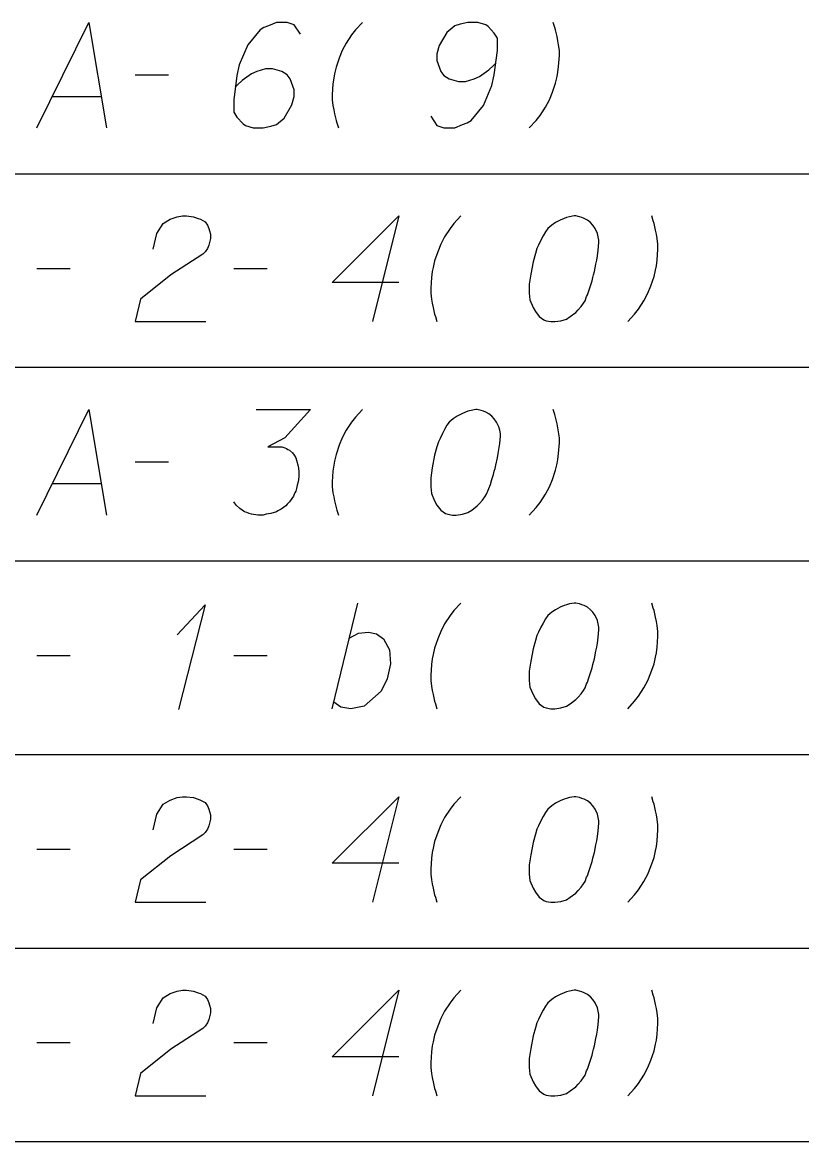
# Model space of a CAD drawing. Extents: x 2074207 to 2076812, y 516372 to 523312.
# Drawn here: x 2076453.5 to 2076488.9, y 519619.2 to 519670.1 of the extents above; entities that cross this region are included whole.
import ezdxf

# ---------------------------------------------------------------- set-up
doc = ezdxf.new("R2010")
doc.units = 0
for name, color, linetype in [('Prop DirtTable_ Soil Test Results - Outline (Major)', 7, 'Continuous'), ('Prop DirtTable_ Soil Test Results - Outline (Minor)', 7, 'Continuous'), ('Prop DirtTable_ Soil Test Results - Tx (Sample Data)', 7, 'Continuous')]:
    doc.layers.add(name, color=color, linetype=linetype)

msp = doc.modelspace()

# ---------------------------------------------------------------- linework, layer by layer
at = {"layer": 'Prop DirtTable_ Soil Test Results - Outline (Major)'}
msp.add_line((2076260.609, 519619.21), (2076811.903, 519619.21), dxfattribs=at)
at = {"layer": 'Prop DirtTable_ Soil Test Results - Outline (Minor)'}
for p, q in [((2076260.609, 519663.21), (2076811.903, 519663.21)), ((2076260.609, 519663.21), (2076811.903, 519663.21)), ((2076260.609, 519654.41), (2076811.903, 519654.41)), ((2076260.609, 519654.41), (2076811.903, 519654.41)), ((2076260.609, 519645.61), (2076811.903, 519645.61)), ((2076260.609, 519645.61), (2076811.903, 519645.61)), ((2076260.609, 519636.81), (2076811.903, 519636.81)), ((2076260.609, 519636.81), (2076811.903, 519636.81)), ((2076260.609, 519628.01), (2076811.903, 519628.01)), ((2076260.609, 519628.01), (2076811.903, 519628.01)), ((2076260.609, 519619.21), (2076811.903, 519619.21))]:
    msp.add_line(p, q, dxfattribs=at)
at = {"layer": 'Prop DirtTable_ Soil Test Results - Tx (Sample Data)'}
for points in [[(2076454.156, 519665.291), (2076456.519, 519670.091), (2076457.33, 519665.291)], [(2076466.149, 519669.562), (2076465.867, 519669.978), (2076465.55, 519670.091), (2076465.056, 519670.091), (2076464.703, 519669.94), (2076464.491, 519669.864), (2076464.315, 519669.751), (2076463.751, 519669.07), (2076463.363, 519668.163), (2076463.257, 519667.672), (2076463.116, 519666.576), (2076463.116, 519666.009), (2076463.257, 519665.782), (2076463.539, 519665.48), (2076463.645, 519665.404), (2076463.998, 519665.291), (2076464.456, 519665.291), (2076464.809, 519665.367), (2076465.056, 519665.442), (2076465.409, 519665.744), (2076465.761, 519666.349), (2076465.867, 519666.727), (2076465.867, 519667.03), (2076465.691, 519667.521), (2076465.55, 519667.71), (2076465.303, 519667.861), (2076464.879, 519667.974), (2076464.562, 519667.974), (2076464.174, 519667.861), (2076463.927, 519667.748), (2076463.504, 519667.445), (2076463.292, 519667.256), (2076463.186, 519667.143)], [(2076468.971, 519670.091), (2076468.654, 519669.751), (2076468.478, 519669.524), (2076468.231, 519669.146), (2076468.054, 519668.806), (2076467.913, 519668.466), (2076467.772, 519668.05), (2076467.701, 519667.748), (2076467.666, 519667.559), (2076467.631, 519667.294), (2076467.596, 519666.803), (2076467.596, 519666.576), (2076467.631, 519666.311), (2076467.666, 519666.122), (2076467.701, 519665.933), (2076467.772, 519665.631), (2076467.807, 519665.518), (2076467.878, 519665.291)], [(2076472.076, 519665.82), (2076472.358, 519665.404), (2076472.675, 519665.291), (2076473.169, 519665.291), (2076473.522, 519665.442), (2076473.734, 519665.518), (2076473.91, 519665.631), (2076474.474, 519666.311), (2076474.862, 519667.218), (2076474.968, 519667.71), (2076475.109, 519668.806), (2076475.109, 519669.373), (2076474.968, 519669.6), (2076474.686, 519669.902), (2076474.58, 519669.978), (2076474.227, 519670.091), (2076473.769, 519670.091), (2076473.416, 519670.015), (2076473.169, 519669.94), (2076472.816, 519669.637), (2076472.464, 519669.033), (2076472.358, 519668.655), (2076472.358, 519668.352), (2076472.534, 519667.861), (2076472.675, 519667.672), (2076472.922, 519667.521), (2076473.346, 519667.407), (2076473.663, 519667.407), (2076474.051, 519667.521), (2076474.298, 519667.634), (2076474.721, 519667.937), (2076474.933, 519668.126), (2076475.039, 519668.239)], [(2076476.556, 519665.291), (2076476.873, 519665.631), (2076477.049, 519665.858), (2076477.296, 519666.236), (2076477.473, 519666.576), (2076477.614, 519666.916), (2076477.755, 519667.332), (2076477.826, 519667.634), (2076477.861, 519667.823), (2076477.896, 519668.088), (2076477.931, 519668.579), (2076477.931, 519668.806), (2076477.896, 519669.07), (2076477.861, 519669.259), (2076477.826, 519669.448), (2076477.755, 519669.751), (2076477.72, 519669.864), (2076477.649, 519670.091)], [(2076458.636, 519667.71), (2076460.152, 519667.71)], [(2076454.861, 519666.727), (2076457.083, 519666.727)], [(2076459.447, 519659.779), (2076459.623, 519660.497), (2076459.906, 519660.951), (2076460.223, 519661.14), (2076460.54, 519661.253), (2076460.787, 519661.291), (2076460.964, 519661.291), (2076461.281, 519661.253), (2076461.493, 519661.178), (2076461.599, 519661.14), (2076461.81, 519661.026), (2076461.916, 519660.875), (2076461.987, 519660.724), (2076462.022, 519660.611), (2076462.057, 519660.459), (2076462.057, 519660.27), (2076462.022, 519660.081), (2076461.987, 519659.968), (2076461.916, 519659.817), (2076461.81, 519659.666), (2076461.705, 519659.552), (2076460.258, 519658.607), (2076458.883, 519657.511), (2076458.636, 519656.491), (2076461.846, 519656.491)], [(2076470.629, 519658.267), (2076467.596, 519658.267), (2076470.629, 519661.291), (2076469.43, 519656.491)], [(2076473.451, 519661.291), (2076473.134, 519660.951), (2076472.958, 519660.724), (2076472.711, 519660.346), (2076472.534, 519660.006), (2076472.393, 519659.666), (2076472.252, 519659.25), (2076472.181, 519658.948), (2076472.146, 519658.759), (2076472.111, 519658.494), (2076472.076, 519658.003), (2076472.076, 519657.776), (2076472.111, 519657.511), (2076472.146, 519657.322), (2076472.181, 519657.133), (2076472.252, 519656.831), (2076472.287, 519656.718), (2076472.358, 519656.491)], [(2076478.672, 519661.291), (2076478.602, 519661.291), (2076478.39, 519661.253), (2076478.249, 519661.215), (2076478.143, 519661.178), (2076477.967, 519661.102), (2076477.755, 519660.989), (2076477.579, 519660.875), (2076477.402, 519660.724), (2076477.296, 519660.573), (2076477.191, 519660.384), (2076477.085, 519660.195), (2076476.979, 519659.968), (2076476.908, 519659.817), (2076476.838, 519659.59), (2076476.732, 519659.212), (2076476.626, 519658.645), (2076476.556, 519658.192), (2076476.556, 519657.776), (2076476.591, 519657.474), (2076476.732, 519657.133), (2076476.838, 519656.944), (2076477.014, 519656.718), (2076477.226, 519656.567), (2076477.332, 519656.529), (2076477.543, 519656.491), (2076477.72, 519656.491), (2076478.002, 519656.529), (2076478.249, 519656.604), (2076478.425, 519656.718), (2076478.672, 519656.907), (2076478.778, 519657.02), (2076478.919, 519657.171), (2076479.025, 519657.322), (2076479.095, 519657.436), (2076479.166, 519657.625), (2076479.201, 519657.7), (2076479.272, 519657.889), (2076479.342, 519658.116), (2076479.413, 519658.343), (2076479.448, 519658.494), (2076479.483, 519658.607), (2076479.519, 519658.759), (2076479.589, 519659.099), (2076479.625, 519659.288), (2076479.66, 519659.477), (2076479.695, 519659.741), (2076479.73, 519660.081), (2076479.73, 519660.195), (2076479.695, 519660.346), (2076479.66, 519660.497), (2076479.554, 519660.724), (2076479.448, 519660.875), (2076479.342, 519660.989), (2076479.201, 519661.102), (2076479.06, 519661.178), (2076478.954, 519661.215), (2076478.849, 519661.253), (2076478.672, 519661.291)], [(2076481.036, 519656.491), (2076481.353, 519656.831), (2076481.529, 519657.058), (2076481.776, 519657.436), (2076481.953, 519657.776), (2076482.094, 519658.116), (2076482.235, 519658.532), (2076482.306, 519658.834), (2076482.341, 519659.023), (2076482.376, 519659.288), (2076482.411, 519659.779), (2076482.411, 519660.006), (2076482.376, 519660.27), (2076482.341, 519660.459), (2076482.306, 519660.648), (2076482.235, 519660.951), (2076482.2, 519661.064), (2076482.129, 519661.291)], [(2076454.156, 519658.91), (2076455.672, 519658.91)], [(2076463.116, 519658.91), (2076464.632, 519658.91)], [(2076454.156, 519647.691), (2076456.519, 519652.491), (2076457.33, 519647.691)], [(2076464.139, 519652.491), (2076466.608, 519652.491), (2076465.444, 519651.206), (2076464.668, 519650.79), (2076465.303, 519650.79), (2076465.444, 519650.752), (2076465.514, 519650.715), (2076465.585, 519650.677), (2076465.655, 519650.639), (2076465.797, 519650.526), (2076465.867, 519650.412), (2076465.938, 519650.299), (2076465.973, 519650.185), (2076466.043, 519649.921), (2076466.079, 519649.694), (2076466.079, 519649.581), (2076466.079, 519649.43), (2076466.043, 519649.203), (2076466.008, 519649.052), (2076465.973, 519648.9), (2076465.938, 519648.787), (2076465.902, 519648.711), (2076465.867, 519648.636), (2076465.832, 519648.56), (2076465.761, 519648.447), (2076465.655, 519648.296), (2076465.55, 519648.182), (2076465.479, 519648.107), (2076465.373, 519648.031), (2076465.267, 519647.955), (2076465.126, 519647.88), (2076465.056, 519647.842), (2076464.809, 519647.767), (2076464.597, 519647.729), (2076464.456, 519647.691), (2076464.209, 519647.691), (2076463.927, 519647.729), (2076463.821, 519647.767), (2076463.715, 519647.804), (2076463.609, 519647.842), (2076463.504, 519647.918), (2076463.398, 519647.993), (2076463.221, 519648.144), (2076463.116, 519648.296)], [(2076468.971, 519652.491), (2076468.654, 519652.151), (2076468.478, 519651.924), (2076468.231, 519651.546), (2076468.054, 519651.206), (2076467.913, 519650.866), (2076467.772, 519650.45), (2076467.701, 519650.148), (2076467.666, 519649.959), (2076467.631, 519649.694), (2076467.596, 519649.203), (2076467.596, 519648.976), (2076467.631, 519648.711), (2076467.666, 519648.522), (2076467.701, 519648.333), (2076467.772, 519648.031), (2076467.807, 519647.918), (2076467.878, 519647.691)], [(2076474.192, 519652.491), (2076474.122, 519652.491), (2076473.91, 519652.453), (2076473.769, 519652.415), (2076473.663, 519652.378), (2076473.487, 519652.302), (2076473.275, 519652.189), (2076473.099, 519652.075), (2076472.922, 519651.924), (2076472.816, 519651.773), (2076472.711, 519651.584), (2076472.605, 519651.395), (2076472.499, 519651.168), (2076472.428, 519651.017), (2076472.358, 519650.79), (2076472.252, 519650.412), (2076472.146, 519649.845), (2076472.076, 519649.392), (2076472.076, 519648.976), (2076472.111, 519648.674), (2076472.252, 519648.333), (2076472.358, 519648.144), (2076472.534, 519647.918), (2076472.746, 519647.767), (2076472.852, 519647.729), (2076473.063, 519647.691), (2076473.24, 519647.691), (2076473.522, 519647.729), (2076473.769, 519647.804), (2076473.945, 519647.918), (2076474.192, 519648.107), (2076474.298, 519648.22), (2076474.439, 519648.371), (2076474.545, 519648.522), (2076474.615, 519648.636), (2076474.686, 519648.825), (2076474.721, 519648.9), (2076474.792, 519649.089), (2076474.862, 519649.316), (2076474.933, 519649.543), (2076474.968, 519649.694), (2076475.003, 519649.807), (2076475.039, 519649.959), (2076475.109, 519650.299), (2076475.145, 519650.488), (2076475.18, 519650.677), (2076475.215, 519650.941), (2076475.25, 519651.281), (2076475.25, 519651.395), (2076475.215, 519651.546), (2076475.18, 519651.697), (2076475.074, 519651.924), (2076474.968, 519652.075), (2076474.862, 519652.189), (2076474.721, 519652.302), (2076474.58, 519652.378), (2076474.474, 519652.415), (2076474.369, 519652.453), (2076474.192, 519652.491)], [(2076476.556, 519647.691), (2076476.873, 519648.031), (2076477.049, 519648.258), (2076477.296, 519648.636), (2076477.473, 519648.976), (2076477.614, 519649.316), (2076477.755, 519649.732), (2076477.826, 519650.034), (2076477.861, 519650.223), (2076477.896, 519650.488), (2076477.931, 519650.979), (2076477.931, 519651.206), (2076477.896, 519651.47), (2076477.861, 519651.659), (2076477.826, 519651.848), (2076477.755, 519652.151), (2076477.72, 519652.264), (2076477.649, 519652.491)], [(2076458.636, 519650.11), (2076460.152, 519650.11)], [(2076454.861, 519649.127), (2076457.083, 519649.127)], [(2076460.54, 519642.255), (2076461.81, 519643.615), (2076460.611, 519638.853)], [(2076467.596, 519638.891), (2076468.76, 519643.691)], [(2076473.451, 519643.691), (2076473.134, 519643.351), (2076472.958, 519643.124), (2076472.711, 519642.746), (2076472.534, 519642.406), (2076472.393, 519642.066), (2076472.252, 519641.65), (2076472.181, 519641.348), (2076472.146, 519641.159), (2076472.111, 519640.894), (2076472.076, 519640.403), (2076472.076, 519640.176), (2076472.111, 519639.911), (2076472.146, 519639.722), (2076472.181, 519639.533), (2076472.252, 519639.231), (2076472.287, 519639.118), (2076472.358, 519638.891)], [(2076478.672, 519643.691), (2076478.602, 519643.691), (2076478.39, 519643.653), (2076478.249, 519643.615), (2076478.143, 519643.578), (2076477.967, 519643.502), (2076477.755, 519643.389), (2076477.579, 519643.275), (2076477.402, 519643.124), (2076477.296, 519642.973), (2076477.191, 519642.784), (2076477.085, 519642.595), (2076476.979, 519642.368), (2076476.908, 519642.217), (2076476.838, 519641.99), (2076476.732, 519641.612), (2076476.626, 519641.045), (2076476.556, 519640.592), (2076476.556, 519640.176), (2076476.591, 519639.874), (2076476.732, 519639.533), (2076476.838, 519639.344), (2076477.014, 519639.118), (2076477.226, 519638.967), (2076477.332, 519638.929), (2076477.543, 519638.891), (2076477.72, 519638.891), (2076478.002, 519638.929), (2076478.249, 519639.004), (2076478.425, 519639.118), (2076478.672, 519639.307), (2076478.778, 519639.42), (2076478.919, 519639.571), (2076479.025, 519639.722), (2076479.095, 519639.836), (2076479.166, 519640.025), (2076479.201, 519640.1), (2076479.272, 519640.289), (2076479.342, 519640.516), (2076479.413, 519640.743), (2076479.448, 519640.894), (2076479.483, 519641.007), (2076479.519, 519641.159), (2076479.589, 519641.499), (2076479.625, 519641.688), (2076479.66, 519641.877), (2076479.695, 519642.141), (2076479.73, 519642.481), (2076479.73, 519642.595), (2076479.695, 519642.746), (2076479.66, 519642.897), (2076479.554, 519643.124), (2076479.448, 519643.275), (2076479.342, 519643.389), (2076479.201, 519643.502), (2076479.06, 519643.578), (2076478.954, 519643.615), (2076478.849, 519643.653), (2076478.672, 519643.691)], [(2076481.036, 519638.891), (2076481.353, 519639.231), (2076481.529, 519639.458), (2076481.776, 519639.836), (2076481.953, 519640.176), (2076482.094, 519640.516), (2076482.235, 519640.932), (2076482.306, 519641.234), (2076482.341, 519641.423), (2076482.376, 519641.688), (2076482.411, 519642.179), (2076482.411, 519642.406), (2076482.376, 519642.67), (2076482.341, 519642.859), (2076482.306, 519643.048), (2076482.235, 519643.351), (2076482.2, 519643.464), (2076482.129, 519643.691)], [(2076468.372, 519642.104), (2076468.795, 519642.33), (2076469.254, 519642.368), (2076469.606, 519642.292), (2076469.924, 519642.066), (2076470.206, 519641.574), (2076470.241, 519640.932), (2076470.1, 519640.252), (2076469.818, 519639.685), (2076469.042, 519639.004), (2076468.442, 519638.891), (2076467.984, 519638.967), (2076467.666, 519639.193)], [(2076454.156, 519641.31), (2076455.672, 519641.31)], [(2076463.116, 519641.31), (2076464.632, 519641.31)], [(2076459.447, 519633.379), (2076459.623, 519634.097), (2076459.906, 519634.551), (2076460.223, 519634.74), (2076460.54, 519634.853), (2076460.787, 519634.891), (2076460.964, 519634.891), (2076461.281, 519634.853), (2076461.493, 519634.778), (2076461.599, 519634.74), (2076461.81, 519634.626), (2076461.916, 519634.475), (2076461.987, 519634.324), (2076462.022, 519634.211), (2076462.057, 519634.059), (2076462.057, 519633.87), (2076462.022, 519633.681), (2076461.987, 519633.568), (2076461.916, 519633.417), (2076461.81, 519633.266), (2076461.705, 519633.152), (2076460.258, 519632.207), (2076458.883, 519631.111), (2076458.636, 519630.091), (2076461.846, 519630.091)], [(2076470.629, 519631.867), (2076467.596, 519631.867), (2076470.629, 519634.891), (2076469.43, 519630.091)], [(2076473.451, 519634.891), (2076473.134, 519634.551), (2076472.958, 519634.324), (2076472.711, 519633.946), (2076472.534, 519633.606), (2076472.393, 519633.266), (2076472.252, 519632.85), (2076472.181, 519632.548), (2076472.146, 519632.359), (2076472.111, 519632.094), (2076472.076, 519631.603), (2076472.076, 519631.376), (2076472.111, 519631.111), (2076472.146, 519630.922), (2076472.181, 519630.733), (2076472.252, 519630.431), (2076472.287, 519630.318), (2076472.358, 519630.091)], [(2076478.672, 519634.891), (2076478.602, 519634.891), (2076478.39, 519634.853), (2076478.249, 519634.815), (2076478.143, 519634.778), (2076477.967, 519634.702), (2076477.755, 519634.589), (2076477.579, 519634.475), (2076477.402, 519634.324), (2076477.296, 519634.173), (2076477.191, 519633.984), (2076477.085, 519633.795), (2076476.979, 519633.568), (2076476.908, 519633.417), (2076476.838, 519633.19), (2076476.732, 519632.812), (2076476.626, 519632.245), (2076476.556, 519631.792), (2076476.556, 519631.376), (2076476.591, 519631.074), (2076476.732, 519630.733), (2076476.838, 519630.544), (2076477.014, 519630.318), (2076477.226, 519630.167), (2076477.332, 519630.129), (2076477.543, 519630.091), (2076477.72, 519630.091), (2076478.002, 519630.129), (2076478.249, 519630.204), (2076478.425, 519630.318), (2076478.672, 519630.507), (2076478.778, 519630.62), (2076478.919, 519630.771), (2076479.025, 519630.922), (2076479.095, 519631.036), (2076479.166, 519631.225), (2076479.201, 519631.3), (2076479.272, 519631.489), (2076479.342, 519631.716), (2076479.413, 519631.943), (2076479.448, 519632.094), (2076479.483, 519632.207), (2076479.519, 519632.359), (2076479.589, 519632.699), (2076479.625, 519632.888), (2076479.66, 519633.077), (2076479.695, 519633.341), (2076479.73, 519633.681), (2076479.73, 519633.795), (2076479.695, 519633.946), (2076479.66, 519634.097), (2076479.554, 519634.324), (2076479.448, 519634.475), (2076479.342, 519634.589), (2076479.201, 519634.702), (2076479.06, 519634.778), (2076478.954, 519634.815), (2076478.849, 519634.853), (2076478.672, 519634.891)], [(2076481.036, 519630.091), (2076481.353, 519630.431), (2076481.529, 519630.658), (2076481.776, 519631.036), (2076481.953, 519631.376), (2076482.094, 519631.716), (2076482.235, 519632.132), (2076482.306, 519632.434), (2076482.341, 519632.623), (2076482.376, 519632.888), (2076482.411, 519633.379), (2076482.411, 519633.606), (2076482.376, 519633.87), (2076482.341, 519634.059), (2076482.306, 519634.248), (2076482.235, 519634.551), (2076482.2, 519634.664), (2076482.129, 519634.891)], [(2076454.156, 519632.51), (2076455.672, 519632.51)], [(2076463.116, 519632.51), (2076464.632, 519632.51)], [(2076459.447, 519624.579), (2076459.623, 519625.297), (2076459.906, 519625.751), (2076460.223, 519625.94), (2076460.54, 519626.053), (2076460.787, 519626.091), (2076460.964, 519626.091), (2076461.281, 519626.053), (2076461.493, 519625.978), (2076461.599, 519625.94), (2076461.81, 519625.826), (2076461.916, 519625.675), (2076461.987, 519625.524), (2076462.022, 519625.411), (2076462.057, 519625.259), (2076462.057, 519625.07), (2076462.022, 519624.881), (2076461.987, 519624.768), (2076461.916, 519624.617), (2076461.81, 519624.466), (2076461.705, 519624.352), (2076460.258, 519623.407), (2076458.883, 519622.311), (2076458.636, 519621.291), (2076461.846, 519621.291)], [(2076470.629, 519623.067), (2076467.596, 519623.067), (2076470.629, 519626.091), (2076469.43, 519621.291)], [(2076473.451, 519626.091), (2076473.134, 519625.751), (2076472.958, 519625.524), (2076472.711, 519625.146), (2076472.534, 519624.806), (2076472.393, 519624.466), (2076472.252, 519624.05), (2076472.181, 519623.748), (2076472.146, 519623.559), (2076472.111, 519623.294), (2076472.076, 519622.803), (2076472.076, 519622.576), (2076472.111, 519622.311), (2076472.146, 519622.122), (2076472.181, 519621.933), (2076472.252, 519621.631), (2076472.287, 519621.518), (2076472.358, 519621.291)], [(2076478.672, 519626.091), (2076478.602, 519626.091), (2076478.39, 519626.053), (2076478.249, 519626.015), (2076478.143, 519625.978), (2076477.967, 519625.902), (2076477.755, 519625.789), (2076477.579, 519625.675), (2076477.402, 519625.524), (2076477.296, 519625.373), (2076477.191, 519625.184), (2076477.085, 519624.995), (2076476.979, 519624.768), (2076476.908, 519624.617), (2076476.838, 519624.39), (2076476.732, 519624.012), (2076476.626, 519623.445), (2076476.556, 519622.992), (2076476.556, 519622.576), (2076476.591, 519622.274), (2076476.732, 519621.933), (2076476.838, 519621.744), (2076477.014, 519621.518), (2076477.226, 519621.367), (2076477.332, 519621.329), (2076477.543, 519621.291), (2076477.72, 519621.291), (2076478.002, 519621.329), (2076478.249, 519621.404), (2076478.425, 519621.518), (2076478.672, 519621.707), (2076478.778, 519621.82), (2076478.919, 519621.971), (2076479.025, 519622.122), (2076479.095, 519622.236), (2076479.166, 519622.425), (2076479.201, 519622.5), (2076479.272, 519622.689), (2076479.342, 519622.916), (2076479.413, 519623.143), (2076479.448, 519623.294), (2076479.483, 519623.407), (2076479.519, 519623.559), (2076479.589, 519623.899), (2076479.625, 519624.088), (2076479.66, 519624.277), (2076479.695, 519624.541), (2076479.73, 519624.881), (2076479.73, 519624.995), (2076479.695, 519625.146), (2076479.66, 519625.297), (2076479.554, 519625.524), (2076479.448, 519625.675), (2076479.342, 519625.789), (2076479.201, 519625.902), (2076479.06, 519625.978), (2076478.954, 519626.015), (2076478.849, 519626.053), (2076478.672, 519626.091)], [(2076481.036, 519621.291), (2076481.353, 519621.631), (2076481.529, 519621.858), (2076481.776, 519622.236), (2076481.953, 519622.576), (2076482.094, 519622.916), (2076482.235, 519623.332), (2076482.306, 519623.634), (2076482.341, 519623.823), (2076482.376, 519624.088), (2076482.411, 519624.579), (2076482.411, 519624.806), (2076482.376, 519625.07), (2076482.341, 519625.259), (2076482.306, 519625.448), (2076482.235, 519625.751), (2076482.2, 519625.864), (2076482.129, 519626.091)], [(2076454.156, 519623.71), (2076455.672, 519623.71)], [(2076463.116, 519623.71), (2076464.632, 519623.71)]]:
    msp.add_lwpolyline(points, dxfattribs=at)

doc.saveas('drawing.dxf')
